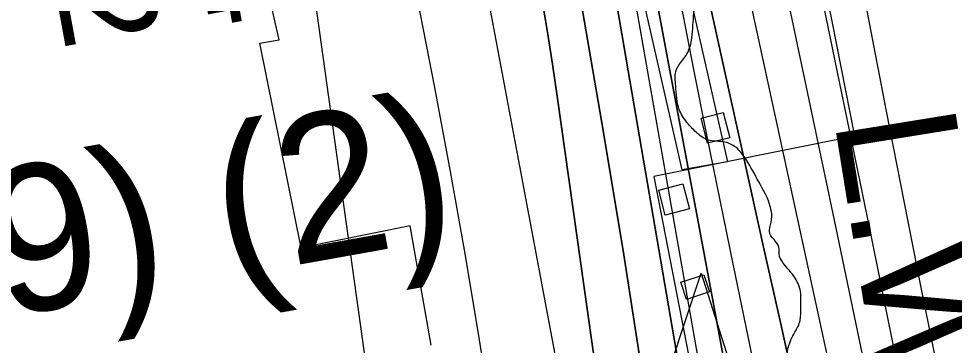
# Model space of a CAD drawing. Extents: x 3392644 to 3430565, y 576657 to 602123.
# Drawn here: x 3414227 to 3414868, y 583288 to 583511 of the extents above; entities that cross this region are included whole.
import ezdxf

# ---------------------------------------------------------------- set-up
doc = ezdxf.new("R2010")
doc.units = 0
for name, color, linetype in [('V-CHAN-DOCK', 7, 'Continuous'), ('V-CHAN-NAID', 7, 'Continuous'), ('V-RIVR-EDGE', 7, 'Continuous'), ('V-RIVR-RANG', 7, 'Continuous'), ('V-RRAP-RVMT', 7, 'Continuous'), ('V-TOPO-DPTH', 7, 'Continuous'), ('V-TOPO-MAJR', 7, 'Continuous'), ('V-TOPO-MINR', 7, 'Continuous'), ('V-TOPO-WATR', 7, 'Continuous'), ('V-TOPO-WATR-IDEN', 7, 'Continuous')]:
    doc.layers.add(name, color=color, linetype=linetype)

msp = doc.modelspace()

# ---------------------------------------------------------------- linework, layer by layer
at = {"layer": 'V-CHAN-DOCK'}
for points in [[(3415026.55, 583616.24), (3414684.29, 583539.21), (3414712.85, 583413.12), (3414681.71, 583407.75), (3414649.2, 583551.25), (3414688.7, 583560.14), (3414691.28, 583548.65), (3415024.86, 583623.73), (3415026.55, 583616.24)], [(3414709.93, 583446.85), (3414714.35, 583429.68), (3414699.19, 583425.84), (3414694.82, 583443.06), (3414709.93, 583446.85)], [(3414670.24, 583376.64), (3414665.78, 583393.8), (3414682.16, 583398.04), (3414686.71, 583381.06), (3414670.22, 583376.65)], [(3414680.89, 583330.65), (3414696.7, 583335.8), (3414700.52, 583324.12), (3414684.73, 583318.96), (3414680.89, 583330.66), (3414680.89, 583330.65)]]:
    msp.add_lwpolyline(points, dxfattribs=at)
at = {"layer": 'V-CHAN-NAID'}
msp.add_lwpolyline([(3414683.27, 583273.27), (3414673.69, 583273.34), (3414694.81, 583336.82), (3414715.04, 583273.04), (3414705.45, 583273.11), (3414703.87, 583273.69), (3414701.78, 583274.31), (3414699.74, 583274.76), (3414697.7, 583275.07), (3414696.54, 583275.18), (3414695, 583275.26), (3414693.28, 583275.26), (3414691.91, 583275.19), (3414690, 583274.99), (3414688.64, 583274.77), (3414686.85, 583274.39), (3414685.32, 583273.97), (3414684.29, 583273.64)], close=True, dxfattribs=at)
at = {"layer": 'V-RIVR-EDGE'}
msp.add_spline([(3415011.94, 582110.63), (3415011.25, 582113.67), (3415005.32, 582138.35), (3414994.86, 582182.43), (3414988.58, 582209.22), (3414983.35, 582231.44), (3414985.12, 582233.19), (3414986.19, 582238.83), (3414984.79, 582244.82), (3414980.24, 582254.7), (3414972.18, 582274.8), (3414966.59, 582294.55), (3414960.3, 582316.41), (3414955.45, 582346.73), (3414949.18, 582375.99), (3414950.95, 582383.04), (3414951.67, 582387.62), (3414950.97, 582391.14), (3414945.72, 582402.78), (3414945.03, 582408.42), (3414945.04, 582414.41), (3414949.28, 582417.22), (3414948.23, 582420.4), (3414946.12, 582423.22), (3414938.73, 582427.47), (3414936.98, 582430.64), (3414936.99, 582436.28), (3414937.02, 582447.2), (3414934.93, 582458.84), (3414931.08, 582468.71), (3414926.53, 582481.41), (3414920.24, 582500.45), (3414911.86, 582534.3), (3414906.27, 582553.7), (3414906.29, 582561.1), (3414906.31, 582567.09), (3414904.56, 582573.79), (3414896.86, 582596.71), (3414892.32, 582609.76), (3414889.88, 582622.45), (3414889.9, 582631.96), (3414892.05, 582644.64), (3414893.48, 582651.69), (3414893.49, 582658.74), (3414890.71, 582672.84), (3414886.53, 582692.93), (3414881.65, 582714.09), (3414881.66, 582717.61), (3414884.84, 582721.48), (3414885.2, 582726.06), (3414885.22, 582732.05), (3414882.41, 582736.64), (3414880.3, 582739.11), (3414878.91, 582744.4), (3414878.21, 582748.98), (3414879.99, 582755.32), (3414880.36, 582760.61), (3414876.9, 582787.39), (3414871.33, 582816.66), (3414863.33, 582856.85), (3414857.77, 582888.93), (3414846.96, 582935.11), (3414837.21, 582980.59), (3414823.94, 583029.25), (3414814.51, 583063.81), (3414804.71, 583090.26), (3414795.23, 583106.5), (3414789.62, 583117.08), (3414785.77, 583126.96), (3414784.03, 583135.42), (3414784.04, 583138.94), (3414782.28, 583140.71), (3414777, 583143.89), (3414774.54, 583148.13), (3414773.5, 583152.36), (3414769.65, 583164.7), (3414764.41, 583183.74), (3414756.71, 583203.14), (3414753.91, 583212.31), (3414751.14, 583230.29), (3414750.49, 583254.25), (3414752.66, 583274.68), (3414756.22, 583291.24), (3414759.05, 583296.52), (3414762.6, 583304.61), (3414762.97, 583313.77), (3414763, 583322.93), (3414759.15, 583333.51), (3414751.07, 583343.75), (3414748.26, 583350.1), (3414748.27, 583353.27), (3414745.82, 583358.57), (3414741.95, 583363.86), (3414741.61, 583366.33), (3414743.04, 583373.73), (3414742.35, 583381.83), (3414734.29, 583399.47), (3414725.87, 583414.29), (3414718.49, 583423.12), (3414711.1, 583426.66), (3414699.48, 583428.1), (3414691.38, 583433.4), (3414685.06, 583440.12), (3414679.79, 583448.94), (3414677.37, 583465.15), (3414677.39, 583475.02), (3414685.18, 583487.33), (3414688.37, 583497.9), (3414689.82, 583515.16), (3414691.27, 583528.19), (3414691.65, 583541.94), (3414694.16, 583557.08), (3414696.67, 583573.99), (3414700.9, 583576.8), (3414705.48, 583576.79), (3414712.53, 583576.77), (3414714.65, 583578.17), (3414715.71, 583581.69), (3414716.08, 583589.09), (3414715.07, 583606.71), (3414713.7, 583624.69), (3414709.53, 583645.14), (3414702.19, 583671.58), (3414689.95, 583708.26), (3414675.26, 583753.4), (3414668.97, 583773.15), (3414667.95, 583789.71), (3414665.86, 583797.47), (3414663.78, 583814.39), (3414662.06, 583831.31), (3414657.55, 583856.69), (3414652.01, 583896.52), (3414646.08, 583921.2), (3414638.07, 583960.69), (3414633.91, 583989.95), (3414631.51, 584016.73), (3414630.52, 584040.7), (3414627.38, 584055.51), (3414624.59, 584068.2), (3414615.13, 584089.36), (3414609.17, 584100.65), (3414604.63, 584118.64), (3414602.91, 584134.15), (3414602.94, 584148.24), (3414607.92, 584164.09), (3414607.59, 584174.66), (3414606.56, 584186.29), (3414603.08, 584202.15), (3414597.84, 584221.9), (3414587.01, 584259.28), (3414577.21, 584284.67), (3414563.19, 584316.07), (3414556.89, 584333.7), (3414552.7, 584347.81), (3414552.72, 584358.38), (3414554.86, 584366.48), (3414565.48, 584386.54), (3414574.33, 584406.25), (3414577.89, 584417.16), (3414577.2, 584425.27), (3414574.75, 584433.03), (3414570.55, 584441.85), (3414564.57, 584448.21), (3414550.49, 584454.23), (3414538.53, 584460.25), (3414527.27, 584467.33), (3414521.29, 584472.28), (3414516.02, 584479.69)], degree=3, dxfattribs=at)
at = {"layer": 'V-RRAP-RVMT'}
for p, q in [((3414405.82, 583496.63), (3414378.95, 583614.99)), ((3414772.78, 583567.53), (3414799.84, 583430.78)), ((3414392.55, 583494.32), (3414405.82, 583496.63)), ((3414420.8, 583354.36), (3414392.55, 583494.32)), ((3414799.84, 583430.78), (3414662.43, 583403.08)), ((3414662.43, 583403.08), (3414701.64, 583200.99)), ((3414495.37, 583369.4), (3414420.8, 583354.36)), ((3414509.93, 583287.51), (3414495.37, 583369.4))]:
    msp.add_line(p, q, dxfattribs=at)
at = {"layer": 'V-TOPO-DPTH'}
for points in [[(3414806.55, 583275.74), (3414786.23, 583373.26), (3414742.42, 583580.41), (3414737.96, 583601.75), (3414733.57, 583623.1), (3414729.29, 583644.47), (3414725.07, 583665.85), (3414648.78, 584057.38), (3414641.67, 584094.34), (3414634.68, 584131.32), (3414627.86, 584168.33), (3414621.16, 584205.37), (3414610.39, 584265.73), (3414609.18, 584272.61), (3414607.99, 584279.48), (3414606.84, 584286.37), (3414605.7, 584293.26), (3414594.38, 584362.84), (3414587.64, 584404.52), (3414580.94, 584446.22), (3414574.31, 584487.92), (3414567.73, 584529.63), (3414500.43, 584958.63)], [(3414862.53, 582788.44), (3414749.03, 583303.04), (3414737.61, 583354.78), (3414726.19, 583406.51), (3414714.76, 583458.23), (3414703.33, 583509.96), (3414683.02, 583601.83), (3414681.76, 583607.63), (3414680.53, 583613.43), (3414679.34, 583619.24), (3414678.19, 583625.06), (3414677.07, 583630.89), (3414675.98, 583636.72), (3414674.92, 583642.56), (3414673.89, 583648.4), (3414575.27, 584218), (3414570.45, 584245.92), (3414565.63, 584273.84), (3414560.82, 584301.76), (3414556.02, 584329.69), (3414449.85, 584947.96)], [(3414449.85, 584947.96), (3414556.02, 584329.69), (3414560.82, 584301.76), (3414565.63, 584273.84), (3414570.45, 584245.92), (3414575.27, 584218), (3414673.89, 583648.4), (3414674.92, 583642.56), (3414675.98, 583636.72), (3414677.07, 583630.89), (3414678.19, 583625.06), (3414679.34, 583619.24), (3414680.53, 583613.43), (3414681.76, 583607.63), (3414683.02, 583601.83), (3414703.33, 583509.96), (3414714.76, 583458.23), (3414726.19, 583406.51), (3414737.61, 583354.78), (3414749.03, 583303.04), (3414862.53, 582788.44)], [(3414406.42, 584941.91), (3414522.36, 584270.42), (3414522.43, 584270.03), (3414522.49, 584269.65), (3414522.89, 584267.36), (3414523.1, 584266.25), (3414523.28, 584265.32), (3414635.45, 583677.6), (3414642.03, 583643), (3414648.57, 583608.4), (3414655.07, 583573.79), (3414661.54, 583539.17), (3414686.49, 583405.14), (3414705.42, 583303.5), (3414724.35, 583201.87), (3414743.31, 583100.24), (3414762.28, 582998.61), (3414798.86, 582802.66), (3414801.56, 582787.11), (3414803.98, 582771.52), (3414806, 582755.88), (3414807.76, 582740.19), (3414939.76, 582110.36)], [(3414406.42, 584941.91), (3414522.36, 584270.42), (3414522.43, 584270.03), (3414522.49, 584269.65), (3414522.89, 584267.36), (3414523.1, 584266.25), (3414523.28, 584265.32), (3414635.45, 583677.6), (3414642.03, 583643), (3414648.57, 583608.4), (3414655.07, 583573.79), (3414661.54, 583539.17), (3414686.49, 583405.14), (3414705.42, 583303.5), (3414724.35, 583201.87), (3414743.31, 583100.24), (3414762.28, 582998.61), (3414798.86, 582802.66), (3414801.56, 582787.11), (3414803.98, 582771.52), (3414806, 582755.88), (3414807.76, 582740.19), (3414939.76, 582110.36)], [(3414654.81, 583265.51), (3414641.72, 583349.44), (3414627.89, 583433.26), (3414602.52, 583580.75), (3414600.78, 583590.73), (3414599.01, 583600.71), (3414597.21, 583610.69), (3414595.38, 583620.66), (3414580.55, 583700.43), (3414571.24, 583750.27), (3414561.86, 583800.1), (3414552.38, 583849.91), (3414542.84, 583899.71), (3414482.61, 584212.37), (3414477.86, 584236.94), (3414473.08, 584261.5), (3414468.26, 584286.05), (3414343.17, 584904.32)], [(3414343.17, 584904.32), (3414468.26, 584286.05), (3414473.08, 584261.5), (3414477.86, 584236.94), (3414482.61, 584212.37), (3414542.84, 583899.71), (3414552.38, 583849.91), (3414561.86, 583800.1), (3414571.24, 583750.27), (3414580.55, 583700.43), (3414595.38, 583620.66), (3414597.21, 583610.69), (3414599.01, 583600.71), (3414600.78, 583590.73), (3414602.52, 583580.75), (3414627.89, 583433.26), (3414641.72, 583349.44), (3414654.81, 583265.51)], [(3414692.43, 582775.2), (3414596.3, 583456.6), (3414592.88, 583479.97), (3414589.31, 583503.31), (3414585.51, 583526.62), (3414581.55, 583549.91), (3414577.44, 583573.16), (3414573.28, 583596.41), (3414569.05, 583619.65), (3414564.78, 583642.88), (3414562.58, 583654.68), (3414557.16, 583683.8), (3414551.71, 583712.92), (3414546.22, 583742.03), (3414540.7, 583771.13), (3414452.73, 584233.83), (3414450.38, 584245.99), (3414447.96, 584258.15), (3414445.47, 584270.28), (3414442.91, 584282.41), (3414422.82, 584376.09), (3414409.7, 584434.93), (3414395.92, 584493.61), (3414365.78, 584610.34)], [(3414692.43, 582775.2), (3414596.3, 583456.6), (3414592.88, 583479.97), (3414589.31, 583503.31), (3414585.51, 583526.62), (3414581.55, 583549.91), (3414577.44, 583573.16), (3414573.28, 583596.41), (3414569.05, 583619.65), (3414564.78, 583642.88), (3414562.58, 583654.68), (3414557.16, 583683.8), (3414551.71, 583712.92), (3414546.22, 583742.03), (3414540.7, 583771.13), (3414452.73, 584233.83), (3414450.38, 584245.99), (3414447.96, 584258.15), (3414445.47, 584270.28), (3414442.91, 584282.41), (3414422.82, 584376.09), (3414409.7, 584434.93), (3414395.92, 584493.61), (3414365.78, 584610.34)], [(3414737.26, 582936.7), (3414630.27, 583560.78), (3414626.48, 583582.58), (3414622.63, 583604.37), (3414618.68, 583626.15), (3414614.67, 583647.91), (3414563.53, 583921.8), (3414552.79, 583979), (3414541.98, 584036.19), (3414531.05, 584093.37), (3414520.06, 584150.52), (3414502.69, 584240.35), (3414500.34, 584252.59), (3414498, 584264.83), (3414495.7, 584277.07), (3414493.41, 584289.32), (3414452.41, 584510.32), (3414437.62, 584590.32)], [(3414437.62, 584590.32), (3414452.41, 584510.32), (3414493.41, 584289.32), (3414495.7, 584277.07), (3414498, 584264.83), (3414500.34, 584252.59), (3414502.69, 584240.35), (3414520.06, 584150.52), (3414531.05, 584093.37), (3414541.98, 584036.19), (3414552.79, 583979), (3414563.53, 583921.8), (3414614.67, 583647.91), (3414618.68, 583626.15), (3414622.63, 583604.37), (3414626.48, 583582.58), (3414630.27, 583560.78), (3414737.26, 582936.7)]]:
    msp.add_lwpolyline(points, dxfattribs=at)
at = {"layer": 'V-TOPO-MAJR'}
msp.add_lwpolyline([(3414228.99, 584962.69), (3414420.23, 584258.55), (3414421.27, 584254.58), (3414422.24, 584250.6), (3414423.16, 584246.6), (3414424.01, 584242.59), (3414424.83, 584238.58), (3414425.59, 584234.55), (3414426.32, 584230.51), (3414529.51, 583631.28), (3414533.22, 583610.03), (3414536.99, 583588.79), (3414540.86, 583567.58), (3414544.79, 583546.37), (3414621.4, 583138.12)], dxfattribs=at)
at = {"layer": 'V-TOPO-MINR'}
for points in [[(3414744.03, 582986.79), (3414644.92, 583550.45), (3414639.96, 583578.37), (3414634.94, 583606.28), (3414629.81, 583634.18), (3414624.62, 583662.06), (3414543.05, 584095.96), (3414537.68, 584124.4), (3414532.28, 584152.82), (3414526.83, 584181.24), (3414521.34, 584209.65), (3414512.7, 584254.26), (3414511.53, 584260.36), (3414510.37, 584266.47), (3414509.23, 584272.59), (3414508.1, 584278.7), (3414492.79, 584362.71), (3414484.05, 584410.84), (3414475.37, 584458.98), (3414466.78, 584507.14), (3414458.24, 584555.3), (3414387.57, 584955.81)], [(3414806.55, 583275.74), (3414786.23, 583373.26), (3414742.42, 583580.41), (3414737.96, 583601.75), (3414733.57, 583623.1), (3414729.29, 583644.47), (3414725.07, 583665.85), (3414648.78, 584057.38), (3414641.67, 584094.34), (3414634.68, 584131.32), (3414627.86, 584168.33), (3414621.16, 584205.37), (3414610.39, 584265.73), (3414609.18, 584272.61), (3414607.99, 584279.48), (3414606.84, 584286.37), (3414605.7, 584293.26), (3414594.38, 584362.84), (3414587.64, 584404.52), (3414580.94, 584446.22), (3414574.31, 584487.92), (3414567.73, 584529.63), (3414500.43, 584958.63)], [(3414482.88, 583148.21), (3414430.33, 583524.78), (3414427.31, 583545.76), (3414424.18, 583566.72), (3414420.88, 583587.65), (3414417.46, 583608.56), (3414351.39, 584002.33), (3414344.77, 584041.94), (3414338.17, 584081.55), (3414331.6, 584121.17), (3414325.06, 584160.79), (3414318.4, 584200.39), (3414311.55, 584239.96), (3414304.42, 584279.47), (3414297.11, 584318.96), (3414291.75, 584347.3), (3414281.49, 584400.9), (3414271.07, 584454.48), (3414260.4, 584508), (3414249.57, 584561.49), (3414171.6, 584941.95)], [(3414939.76, 582110.36), (3414807.76, 582740.19), (3414806, 582755.88), (3414803.98, 582771.52), (3414801.56, 582787.11), (3414798.86, 582802.66), (3414762.28, 582998.61), (3414743.31, 583100.24), (3414724.35, 583201.87), (3414705.42, 583303.5), (3414686.49, 583405.14), (3414661.54, 583539.17), (3414655.07, 583573.79), (3414648.57, 583608.4), (3414642.03, 583643), (3414635.45, 583677.6), (3414523.28, 584265.32), (3414523.1, 584266.25), (3414522.89, 584267.36), (3414522.49, 584269.65), (3414522.43, 584270.03), (3414522.36, 584270.42), (3414406.42, 584941.91)], [(3414654.81, 583265.51), (3414641.72, 583349.44), (3414627.89, 583433.26), (3414602.52, 583580.75), (3414600.78, 583590.73), (3414599.01, 583600.71), (3414597.21, 583610.69), (3414595.38, 583620.66), (3414580.55, 583700.43), (3414571.24, 583750.27), (3414561.86, 583800.1), (3414552.38, 583849.91), (3414542.84, 583899.71), (3414482.61, 584212.37), (3414477.86, 584236.94), (3414473.08, 584261.5), (3414468.26, 584286.05), (3414343.17, 584904.32)], [(3414921.28, 582819.45), (3414822.23, 583308.63), (3414811.43, 583361.77), (3414800.58, 583414.9), (3414789.66, 583468.01), (3414778.69, 583521.11), (3414760.72, 583607.77), (3414758.72, 583617.54), (3414756.75, 583627.32), (3414754.84, 583637.11), (3414752.97, 583646.91), (3414700.26, 583926.43), (3414689.25, 583985.83), (3414678.47, 584045.27), (3414668.05, 584104.77), (3414657.87, 584164.31), (3414651.73, 584200.83), (3414644.87, 584242.16), (3414638.11, 584283.5), (3414631.51, 584324.87), (3414625.01, 584366.26), (3414610.59, 584459.15), (3414596.85, 584546.97), (3414582.96, 584634.77)], [(3414826.48, 582811.5), (3414716.85, 583342.22), (3414707.71, 583386.91), (3414698.7, 583431.64), (3414689.88, 583476.4), (3414681.18, 583521.18), (3414666.63, 583596.94), (3414665.31, 583603.86), (3414664, 583610.79), (3414662.7, 583617.73), (3414661.41, 583624.66), (3414638.61, 583748.3), (3414625.98, 583817.07), (3414613.42, 583885.85), (3414600.96, 583954.65), (3414588.57, 584023.46), (3414558, 584193.92), (3414551.15, 584232.46), (3414544.36, 584271.01), (3414537.69, 584309.58), (3414531.09, 584348.16), (3414513.75, 584450.46), (3414498.38, 584540.17), (3414482.79, 584629.85)], [(3414552.01, 583233.37), (3414542.93, 583291.18), (3414533.37, 583348.91), (3414523.09, 583406.52), (3414512.33, 583464.04), (3414498.72, 583534.36), (3414494.43, 583556.67), (3414490.16, 583578.98), (3414485.94, 583601.3), (3414481.75, 583623.62), (3414477.54, 583645.95), (3414473.3, 583668.26), (3414469.01, 583690.57), (3414464.67, 583712.87), (3414367.13, 584211.03), (3414363.57, 584228.73), (3414359.89, 584246.39), (3414356.04, 584264.03), (3414352.06, 584281.63), (3414325.94, 584394.56), (3414308.94, 584468.64), (3414292.09, 584542.76), (3414275.48, 584616.93)], [(3414365.78, 584610.34), (3414395.92, 584493.61), (3414409.7, 584434.93), (3414422.82, 584376.09), (3414442.91, 584282.41), (3414445.47, 584270.28), (3414447.96, 584258.15), (3414450.38, 584245.99), (3414452.73, 584233.83), (3414540.7, 583771.13), (3414546.22, 583742.03), (3414551.71, 583712.92), (3414557.16, 583683.8), (3414562.58, 583654.68), (3414564.78, 583642.88), (3414569.05, 583619.65), (3414573.28, 583596.41), (3414577.44, 583573.16), (3414581.55, 583549.91), (3414585.51, 583526.62), (3414589.31, 583503.31), (3414592.88, 583479.97), (3414596.3, 583456.6), (3414692.43, 582775.2)], [(3414737.26, 582936.7), (3414630.27, 583560.78), (3414626.48, 583582.58), (3414622.63, 583604.37), (3414618.68, 583626.15), (3414614.67, 583647.91), (3414563.53, 583921.8), (3414552.79, 583979), (3414541.98, 584036.19), (3414531.05, 584093.37), (3414520.06, 584150.52), (3414502.69, 584240.35), (3414500.34, 584252.59), (3414498, 584264.83), (3414495.7, 584277.07), (3414493.41, 584289.32), (3414452.41, 584510.32), (3414437.62, 584590.32)], [(3414835.78, 583029.72), (3414722.68, 583550.52), (3414715.41, 583584.49), (3414708.28, 583618.49), (3414701.36, 583652.54), (3414694.59, 583686.61), (3414681.23, 583754.88), (3414668.08, 583823.15), (3414655.19, 583891.46), (3414642.69, 583959.85), (3414630.45, 584028.29), (3414592.9, 584241.88), (3414589.86, 584259.27), (3414586.85, 584276.67), (3414583.89, 584294.07), (3414580.96, 584311.48), (3414535.86, 584581.12)], [(3414858.42, 583263.27), (3414846.05, 583324.77), (3414833.81, 583386.3), (3414821.78, 583447.87), (3414809.87, 583509.47), (3414800.12, 583560.41), (3414793.4, 583596.59), (3414786.95, 583632.82), (3414780.91, 583669.11), (3414775.13, 583705.45), (3414769.59, 583741.83), (3414764.06, 583778.22), (3414758.58, 583814.61), (3414753.13, 583851), (3414697.4, 584224.41), (3414692.47, 584257.25), (3414687.5, 584290.08), (3414682.46, 584322.89), (3414677.38, 584355.7), (3414657.46, 584483.51), (3414643.44, 584572.83)]]:
    msp.add_lwpolyline(points, dxfattribs=at)
at = {"layer": 'V-TOPO-WATR'}
msp.add_lwpolyline([(3414862.53, 582788.44), (3414749.03, 583303.04), (3414737.61, 583354.78), (3414726.19, 583406.51), (3414714.76, 583458.23), (3414703.33, 583509.96), (3414683.02, 583601.83), (3414681.76, 583607.63), (3414680.53, 583613.43), (3414679.34, 583619.24), (3414678.19, 583625.06), (3414677.07, 583630.89), (3414675.98, 583636.72), (3414674.92, 583642.56), (3414673.89, 583648.4), (3414575.27, 584218), (3414570.45, 584245.92), (3414565.63, 584273.84), (3414560.82, 584301.76), (3414556.02, 584329.69), (3414449.85, 584947.96)], dxfattribs=at)

# ---------------------------------------------------------------- texts
at = {"layer": 'V-CHAN-NAID'}
msp.add_text('LAFARGE CEMENT (167.9) (2)', height=100, rotation=10.14368, dxfattribs=at).set_placement((3412672.7, 583030.23))
at = {"layer": 'V-RIVR-RANG'}
for s, p in [('-74', (3414335.55, 583630.37)), ('-72', (3414236.64, 583615.3))]:
    msp.add_text(s, height=67, rotation=280.47044, dxfattribs=at).set_placement(p)
at = {"layer": 'V-TOPO-WATR-IDEN'}
msp.add_text('L.W.R.P.', height=83, rotation=279.19153, dxfattribs=at).set_placement((3414785.79, 583441.78))

doc.saveas('drawing.dxf')
